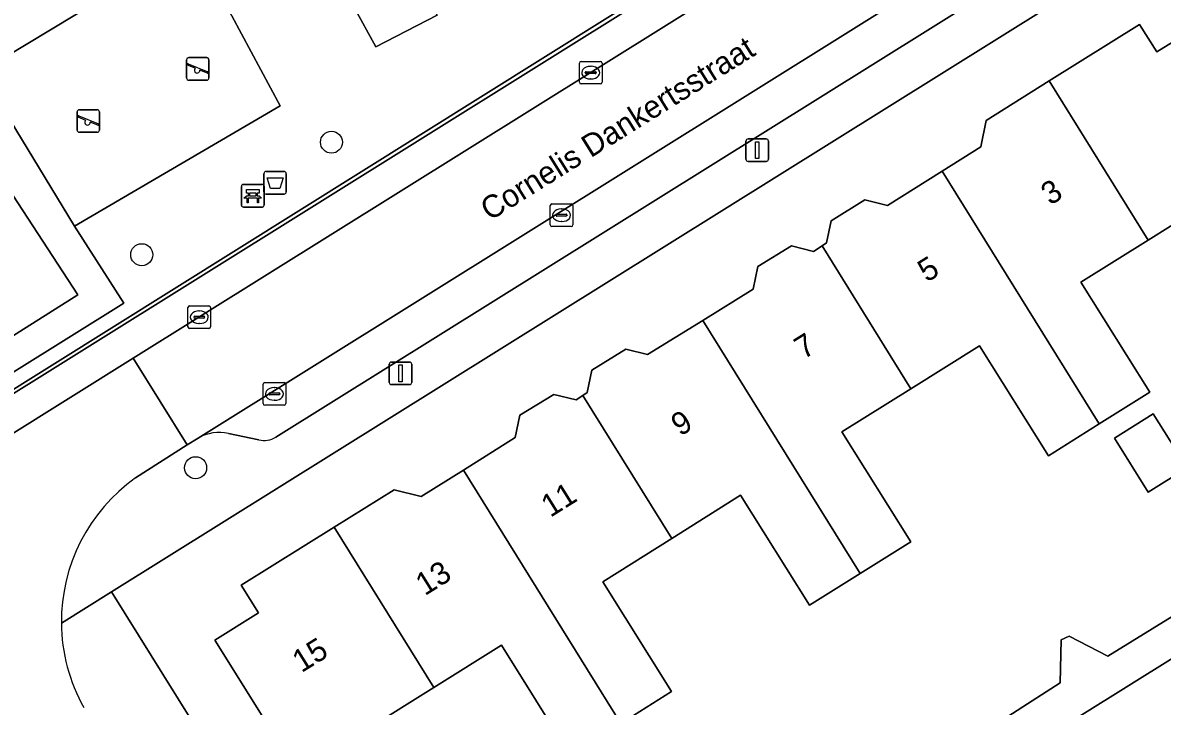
# Model space of a CAD drawing. Extents: x 159664 to 160323, y 385312 to 386115.
# Drawn here: x 159947.7 to 159998.2, y 385722.6 to 385752.9 of the extents above; entities that cross this region are included whole.
import ezdxf

# ---------------------------------------------------------------- set-up
doc = ezdxf.new("R2010")
doc.units = 0
for name, color, linetype in [('IMGEO_Afvalbak', 7, 'Continuous'), ('IMGEO_Bank', 7, 'Continuous'), ('IMGEO_Boom', 7, 'Continuous'), ('IMGEO_Erf', 7, 'Continuous'), ('IMGEO_Groenvoorziening', 7, 'Continuous'), ('IMGEO_Kolk', 7, 'Continuous'), ('IMGEO_Lichtmast', 7, 'Continuous'), ('IMGEO_Openbare_ruimte_label', 7, 'Continuous'), ('IMGEO_Pand', 7, 'Continuous'), ('IMGEO_Pand_nummerreeks', 7, 'Continuous'), ('IMGEO_Parkeervlak_open', 7, 'Continuous'), ('IMGEO_Rijbaan_lokaal_open', 7, 'Continuous'), ('IMGEO_Speelvoorziening', 7, 'Continuous'), ('IMGEO_Terreindeel_zand', 7, 'Continuous'), ('IMGEO_Voetpad_open', 7, 'Continuous')]:
    doc.layers.add(name, color=color, linetype=linetype)

msp = doc.modelspace()

# ---------------------------------------------------------------- linework, layer by layer
at = {"layer": 'IMGEO_Afvalbak'}
for p, q in [((159958.364, 385745.407), (159958.364, 385746.207)), ((159958.364, 385746.207), (159958.364, 385745.407)), ((159958.464, 385746.307), (159959.254, 385746.307)), ((159959.254, 385746.307), (159958.464, 385746.307)), ((159959.354, 385746.207), (159959.354, 385745.407)), ((159959.354, 385745.407), (159959.354, 385746.207)), ((159959.254, 385745.307), (159958.464, 385745.307)), ((159958.464, 385745.307), (159959.254, 385745.307))]:
    msp.add_line(p, q, dxfattribs=at)
msp.add_lwpolyline([(159958.507, 385746.021), (159959.211, 385746.021), (159959.062, 385745.551), (159958.656, 385745.551), (159958.507, 385746.021)], dxfattribs=at)
for centre, start, end in [((159958.464, 385746.207), 90, 180), ((159958.464, 385746.207), 90, 180), ((159959.254, 385746.207), 0, 90), ((159959.254, 385746.207), 360, 90), ((159958.464, 385745.407), 180, 270), ((159958.464, 385745.407), 180, 270), ((159959.254, 385745.407), 270, 0), ((159959.254, 385745.407), 270, 0)]:
    msp.add_arc(centre, 0.1, start, end, dxfattribs=at)
at = {"layer": 'IMGEO_Bank'}
for p, q in [((159957.369, 385744.807), (159957.369, 385745.648)), ((159957.369, 385745.648), (159957.369, 385744.807)), ((159957.444, 385745.732), (159958.285, 385745.732)), ((159958.285, 385745.732), (159957.444, 385745.732)), ((159958.369, 385745.657), (159958.369, 385744.816)), ((159958.369, 385744.816), (159958.369, 385745.657)), ((159958.066, 385745.13), (159957.673, 385745.13)), ((159957.678, 385745.238), (159957.678, 385745.344)), ((159957.722, 385745.344), (159957.722, 385745.238)), ((159958.01, 385745.35), (159957.728, 385745.35)), ((159957.728, 385745.232), (159958.01, 385745.232)), ((159958.016, 385745.238), (159958.016, 385745.344)), ((159958.06, 385745.344), (159958.06, 385745.238)), ((159958.294, 385744.732), (159957.453, 385744.732)), ((159957.453, 385744.732), (159958.294, 385744.732))]:
    msp.add_line(p, q, dxfattribs=at)
for points in [[(159957.672, 385745.35), (159957.586, 385745.35), (159957.586, 385745.511), (159958.149, 385745.511), (159958.149, 385745.35), (159958.066, 385745.35)], [(159957.616, 385745.13), (159957.474, 385745.13), (159957.586, 385745.232), (159957.672, 385745.232)], [(159957.666, 385745.123), (159957.666, 385744.916), (159957.623, 385744.916), (159957.623, 385745.123)], [(159958.066, 385745.232), (159958.149, 385745.232), (159958.261, 385745.13), (159958.122, 385745.13)], [(159958.116, 385745.123), (159958.116, 385744.916), (159958.072, 385744.916), (159958.072, 385745.123)]]:
    msp.add_lwpolyline(points, dxfattribs=at)
for centre, radius, start, end in [((159957.447, 385745.654), 0.0779, 92.4484, 184.2845), ((159957.447, 385745.654), 0.0779, 92.4484, 184.2845), ((159958.291, 385745.654), 0.0779, 2.4484, 94.2845), ((159958.291, 385745.654), 0.0779, 2.4484, 94.2845), ((159957.616, 385745.123), 0.00671, 2.8957, 87.1043), ((159957.673, 385745.123), 0.00671, 92.8957, 177.1043), ((159957.671, 385745.343), 0.00671, 2.8957, 87.1043), ((159957.671, 385745.239), 0.00671, 272.8957, 357.1043), ((159957.728, 385745.343), 0.00671, 92.8957, 177.1043), ((159957.728, 385745.239), 0.00671, 182.8957, 267.1043), ((159958.01, 385745.343), 0.00671, 2.8957, 87.1043), ((159958.01, 385745.239), 0.00671, 272.8957, 357.1043), ((159958.067, 385745.343), 0.00671, 92.8957, 177.1043), ((159958.067, 385745.239), 0.00671, 182.8957, 267.1043), ((159958.065, 385745.123), 0.00671, 2.8957, 87.1043), ((159958.122, 385745.123), 0.00671, 92.8957, 177.1043), ((159957.447, 385744.81), 0.0779, 182.4484, 274.2845), ((159957.447, 385744.81), 0.0779, 182.4484, 274.2845), ((159958.291, 385744.81), 0.0779, 272.4484, 4.2845), ((159958.291, 385744.81), 0.0779, 272.4484, 4.2845)]:
    msp.add_arc(centre, radius, start, end, dxfattribs=at)
at = {"layer": 'IMGEO_Boom'}
for centre in [(159961.357, 385747.606), (159952.952, 385742.617), (159955.333, 385733.176)]:
    msp.add_circle(centre, 0.489, dxfattribs=at)
at = {"layer": 'IMGEO_Erf'}
for points in [[(159986.726, 385719.207), (159993.646, 385723.647), (159993.694, 385725.546), (159994.042, 385725.708), (159995.763, 385724.83), (160008.621, 385732.76), (160006.853, 385735.634), (160009.543, 385737.289), (160011.326, 385734.424), (160014.433, 385736.365), (160000.701, 385758.339), (159951.602, 385727.673), (159966.312, 385704.084)], [(159961.684, 385716.749), (159956.182, 385725.538), (159958.121, 385726.751), (159957.359, 385727.973), (159961.482, 385730.544), (159964.14, 385732.201), (159965.332, 385731.906), (159967.207, 385733.077), (159969.502, 385734.512), (159969.709, 385735.508), (159971.205, 385736.431), (159972.192, 385736.189), (159972.492, 385736.386), (159972.691, 385736.517), (159972.897, 385737.499), (159974.394, 385738.426), (159975.363, 385738.194), (159977.814, 385739.709), (159980.04, 385741.086), (159980.253, 385742.093), (159981.742, 385743.011), (159982.718, 385742.763), (159983.094, 385743.007), (159983.298, 385743.139), (159983.493, 385744.113), (159984.996, 385745.051), (159985.991, 385744.798), (159988.411, 385746.32), (159990.129, 385747.401), (159990.362, 385748.569), (159993.156, 385750.317), (159997.166, 385752.825), (159997.929, 385751.604), (159999.897, 385752.825)], [(160000.514, 385745.125), (159997.54, 385743.263), (159994.564, 385741.399), (159997.616, 385736.526), (159995.371, 385735.121), (159993.124, 385733.713), (159990.072, 385738.586), (159987.026, 385736.679), (159983.978, 385734.77), (159987.03, 385729.897), (159984.785, 385728.491), (159982.538, 385727.084), (159979.487, 385731.957), (159976.432, 385730.045), (159973.376, 385728.13), (159976.428, 385723.257), (159974.183, 385721.852)], [(160006.272, 385721.822), (160007.544, 385722.615), (160007.434, 385722.792), (160006.471, 385724.337), (160005.198, 385723.544), (160002.824, 385727.355), (159992.523, 385720.936)], [(159971.936, 385720.444), (159968.884, 385725.317), (159965.893, 385723.445), (159962.9, 385721.57)]]:
    msp.add_lwpolyline(points, dxfattribs=at)
msp.add_lwpolyline([(159996.051, 385734.488), (159997.769, 385735.564), (159999.267, 385733.173), (159997.549, 385732.097)], close=True, dxfattribs=at)
at = {"layer": 'IMGEO_Groenvoorziening'}
for points in [[(159964.674, 385816.154), (159964.662, 385816.146), (159915.717, 385785.521), (159915.048, 385785.102), (159909.031, 385781.344), (159908.899, 385778.308), (159910.953, 385779.54), (159909.705, 385781.51), (159964.547, 385815.857), (159975.15, 385798.647), (159995.344, 385766.743), (159938.039, 385730.88), (159933.655, 385728.136), (159933.737, 385727.999), (159940.323, 385732.142), (159995.631, 385766.698)], [(159962.159, 385760.471), (159966.036, 385753.232), (159963.315, 385751.828), (159959.365, 385759.047)]]:
    msp.add_lwpolyline(points, close=True, dxfattribs=at)
for points in [[(159938.039, 385730.88), (159995.344, 385766.743), (159975.15, 385798.647)], [(159996.196, 385765.779), (159995.631, 385766.698), (159940.323, 385732.142), (159941.158, 385730.896), (159952.576, 385738.028), (159993.896, 385763.849)], [(159945.799, 385750.719), (159955.225, 385756.405), (159959.078, 385749.211), (159949.972, 385743.889), (159952.155, 385740.478), (159942.271, 385734.319)]]:
    msp.add_lwpolyline(points, dxfattribs=at)
at = {"layer": 'IMGEO_Kolk'}
for p, q in [((159972.344, 385750.261), (159972.344, 385751.113)), ((159972.419, 385751.187), (159973.271, 385751.187)), ((159972.832, 385750.967), (159972.857, 385750.967)), ((159973.345, 385751.113), (159973.345, 385750.261)), ((159972.603, 385750.681), (159972.603, 385750.693)), ((159973.041, 385750.644), (159972.643, 385750.644)), ((159972.646, 385750.73), (159973.044, 385750.73)), ((159973.087, 385750.693), (159973.087, 385750.681)), ((159973.271, 385750.187), (159972.419, 385750.187)), ((159972.855, 385750.407), (159972.83, 385750.407)), ((159971.05, 385743.943), (159971.05, 385744.795)), ((159971.125, 385744.869), (159971.977, 385744.869)), ((159971.352, 385744.412), (159971.75, 385744.412)), ((159971.538, 385744.649), (159971.563, 385744.649)), ((159972.051, 385744.795), (159972.051, 385743.943)), ((159971.309, 385744.363), (159971.309, 385744.375)), ((159971.747, 385744.326), (159971.349, 385744.326)), ((159971.561, 385744.089), (159971.536, 385744.089)), ((159971.793, 385744.375), (159971.793, 385744.363)), ((159971.977, 385743.869), (159971.125, 385743.869)), ((159954.996, 385739.424), (159954.996, 385740.276)), ((159955.071, 385740.35), (159955.923, 385740.35)), ((159955.298, 385739.893), (159955.696, 385739.893)), ((159955.484, 385740.13), (159955.509, 385740.13)), ((159955.997, 385740.276), (159955.997, 385739.424)), ((159955.255, 385739.844), (159955.255, 385739.856)), ((159955.693, 385739.807), (159955.295, 385739.807)), ((159955.507, 385739.57), (159955.482, 385739.57)), ((159955.739, 385739.856), (159955.739, 385739.844)), ((159955.923, 385739.35), (159955.071, 385739.35)), ((159958.327, 385736.025), (159958.327, 385736.877)), ((159958.402, 385736.951), (159959.254, 385736.951)), ((159959.328, 385736.877), (159959.328, 385736.025)), ((159958.586, 385736.445), (159958.586, 385736.457)), ((159959.024, 385736.408), (159958.626, 385736.408)), ((159958.629, 385736.494), (159959.027, 385736.494)), ((159958.815, 385736.731), (159958.84, 385736.731)), ((159959.07, 385736.457), (159959.07, 385736.445)), ((159959.254, 385735.951), (159958.402, 385735.951)), ((159958.838, 385736.171), (159958.813, 385736.171))]:
    msp.add_line(p, q, dxfattribs=at)
for points in [[(159972.344, 385750.261), (159972.344, 385751.113)], [(159972.419, 385751.187), (159973.271, 385751.187)], [(159973.345, 385751.113), (159973.345, 385750.261)], [(159973.271, 385750.187), (159972.419, 385750.187)], [(159971.05, 385743.943), (159971.05, 385744.795)], [(159971.125, 385744.869), (159971.977, 385744.869)], [(159972.051, 385744.795), (159972.051, 385743.943)], [(159971.977, 385743.869), (159971.125, 385743.869)], [(159954.996, 385739.424), (159954.996, 385740.276)], [(159955.071, 385740.35), (159955.923, 385740.35)], [(159955.997, 385740.276), (159955.997, 385739.424)], [(159955.923, 385739.35), (159955.071, 385739.35)], [(159958.327, 385736.025), (159958.327, 385736.877)], [(159958.402, 385736.951), (159959.254, 385736.951)], [(159959.328, 385736.877), (159959.328, 385736.025)], [(159959.254, 385735.951), (159958.402, 385735.951)]]:
    msp.add_lwpolyline(points, dxfattribs=at)
for centre, radius, start, end in [((159972.421, 385751.111), 0.0765, 91.552, 178.448), ((159972.421, 385751.111), 0.0765, 91.552, 178.448), ((159973.269, 385751.111), 0.0765, 1.552, 88.448), ((159973.269, 385751.111), 0.0765, 1.552, 88.448), ((159972.643, 385750.69), 0.0403, 85.8775, 175.7526), ((159972.64, 385750.68), 0.0366, 178.938, 274.7102), ((159973.044, 385750.687), 0.043, 264.8664, 352.4533), ((159973.048, 385750.692), 0.0386, 1.7309, 96.639), ((159972.421, 385750.263), 0.0765, 181.552, 268.448), ((159972.421, 385750.263), 0.0765, 181.552, 268.448), ((159973.269, 385750.263), 0.0765, 271.552, 358.448), ((159973.269, 385750.263), 0.0765, 271.552, 358.448), ((159971.127, 385744.793), 0.0765, 91.552, 178.448), ((159971.127, 385744.793), 0.0765, 91.552, 178.448), ((159971.349, 385744.372), 0.0403, 85.8775, 175.7526), ((159971.754, 385744.374), 0.0386, 1.7309, 96.639), ((159971.975, 385744.793), 0.0765, 1.552, 88.448), ((159971.975, 385744.793), 0.0765, 1.552, 88.448), ((159971.127, 385743.945), 0.0765, 181.552, 268.448), ((159971.127, 385743.945), 0.0765, 181.552, 268.448), ((159971.346, 385744.362), 0.0366, 178.938, 274.7102), ((159971.75, 385744.369), 0.043, 264.8664, 352.4533), ((159971.975, 385743.945), 0.0765, 271.552, 358.448), ((159971.975, 385743.945), 0.0765, 271.552, 358.448), ((159955.073, 385740.274), 0.0765, 91.552, 178.448), ((159955.073, 385740.274), 0.0765, 91.552, 178.448), ((159955.295, 385739.853), 0.0403, 85.8775, 175.7526), ((159955.7, 385739.855), 0.0386, 1.7309, 96.639), ((159955.921, 385740.274), 0.0765, 1.552, 88.448), ((159955.921, 385740.274), 0.0765, 1.552, 88.448), ((159955.073, 385739.426), 0.0765, 181.552, 268.448), ((159955.073, 385739.426), 0.0765, 181.552, 268.448), ((159955.292, 385739.843), 0.0366, 178.938, 274.7102), ((159955.696, 385739.85), 0.043, 264.8664, 352.4533), ((159955.921, 385739.426), 0.0765, 271.552, 358.448), ((159955.921, 385739.426), 0.0765, 271.552, 358.448), ((159958.404, 385736.875), 0.0765, 91.552, 178.448), ((159958.404, 385736.875), 0.0765, 91.552, 178.448), ((159959.252, 385736.875), 0.0765, 1.552, 88.448), ((159959.252, 385736.875), 0.0765, 1.552, 88.448), ((159958.626, 385736.454), 0.0403, 85.8775, 175.7526), ((159958.623, 385736.444), 0.0366, 178.938, 274.7102), ((159959.027, 385736.451), 0.043, 264.8664, 352.4533), ((159959.031, 385736.456), 0.0386, 1.7309, 96.639), ((159958.404, 385736.027), 0.0765, 181.552, 268.448), ((159958.404, 385736.027), 0.0765, 181.552, 268.448), ((159959.252, 385736.027), 0.0765, 271.552, 358.448), ((159959.252, 385736.027), 0.0765, 271.552, 358.448)]:
    msp.add_arc(centre, radius, start, end, dxfattribs=at)
for centre, major_axis, ratio, start_param, end_param in [((159972.831, 385750.687), (-0.387, 0.002), 0.722429, 4.712389, 7.853982), ((159972.856, 385750.687), (-0.39, 0.002), 0.717154, 1.570796, 4.712389), ((159971.537, 385744.369), (-0.387, 0.002), 0.722429, 4.712389, 7.853982), ((159971.562, 385744.369), (-0.39, 0.002), 0.717154, 1.570796, 4.712389), ((159955.483, 385739.85), (-0.387, 0.002), 0.722429, 4.712389, 7.853982), ((159955.508, 385739.85), (-0.39, 0.002), 0.717154, 1.570796, 4.712389), ((159958.814, 385736.451), (-0.387, 0.002), 0.722429, 4.712389, 7.853982), ((159958.839, 385736.451), (-0.39, 0.002), 0.717154, 1.570796, 4.712389)]:
    msp.add_ellipse(centre, major_axis=major_axis, ratio=ratio, start_param=start_param, end_param=end_param, dxfattribs=at)
at = {"layer": 'IMGEO_Lichtmast'}
for p, q in [((159979.724, 385746.853), (159979.724, 385747.653)), ((159979.724, 385747.653), (159979.724, 385746.853)), ((159979.824, 385747.753), (159980.614, 385747.753)), ((159980.614, 385747.753), (159979.824, 385747.753)), ((159980.714, 385747.653), (159980.714, 385746.853)), ((159980.714, 385746.853), (159980.714, 385747.653)), ((159980.614, 385746.753), (159979.824, 385746.753)), ((159979.824, 385746.753), (159980.614, 385746.753)), ((159964.02, 385737.862), (159964.81, 385737.862)), ((159964.81, 385737.862), (159964.02, 385737.862)), ((159963.92, 385736.962), (159963.92, 385737.762)), ((159963.92, 385737.762), (159963.92, 385736.962)), ((159964.91, 385737.762), (159964.91, 385736.962)), ((159964.91, 385736.962), (159964.91, 385737.762)), ((159964.81, 385736.862), (159964.02, 385736.862)), ((159964.02, 385736.862), (159964.81, 385736.862))]:
    msp.add_line(p, q, dxfattribs=at)
for points in [[(159980.144, 385747.628), (159980.294, 385747.628), (159980.294, 385746.878), (159980.144, 385746.878), (159980.144, 385747.628)], [(159964.34, 385737.737), (159964.49, 385737.737), (159964.49, 385736.987), (159964.34, 385736.987), (159964.34, 385737.737)]]:
    msp.add_lwpolyline(points, dxfattribs=at)
for centre, start, end in [((159979.824, 385747.653), 90, 180), ((159979.824, 385747.653), 90, 180), ((159980.614, 385747.653), 0, 90), ((159980.614, 385747.653), 360, 90), ((159979.824, 385746.853), 180, 270), ((159979.824, 385746.853), 180, 270), ((159980.614, 385746.853), 270, 0), ((159980.614, 385746.853), 270, 0), ((159964.02, 385737.762), 90, 180), ((159964.02, 385737.762), 90, 180), ((159964.81, 385737.762), 0, 90), ((159964.81, 385737.762), 360, 90), ((159964.02, 385736.962), 180, 270), ((159964.02, 385736.962), 180, 270), ((159964.81, 385736.962), 270, 0), ((159964.81, 385736.962), 270, 0)]:
    msp.add_arc(centre, 0.1, start, end, dxfattribs=at)
at = {"layer": 'IMGEO_Pand'}
for points in [[(159997.54, 385743.263), (160000.514, 385745.125), (160002.329, 385742.227), (160005.348, 385744.006), (159999.897, 385752.825), (159997.929, 385751.604), (159997.166, 385752.825), (159993.156, 385750.317)], [(159995.371, 385735.121), (159997.616, 385736.526), (159994.564, 385741.399), (159997.54, 385743.263), (159993.156, 385750.317), (159990.362, 385748.569), (159990.129, 385747.401), (159988.411, 385746.32)], [(159946.801, 385745.931), (159939.452, 385741.359), (159942.678, 385736.138), (159950.11, 385740.844)], [(159987.026, 385736.679), (159990.072, 385738.586), (159993.124, 385733.713), (159995.371, 385735.121), (159988.411, 385746.32), (159985.991, 385744.798), (159984.996, 385745.051), (159983.493, 385744.113), (159983.298, 385743.139), (159983.094, 385743.007)], [(159984.785, 385728.491), (159987.03, 385729.897), (159983.978, 385734.77), (159987.026, 385736.679), (159983.094, 385743.007), (159982.718, 385742.763), (159981.742, 385743.011), (159980.253, 385742.093), (159980.04, 385741.086), (159977.814, 385739.709)], [(159977.814, 385739.709), (159975.363, 385738.194), (159974.394, 385738.426), (159972.897, 385737.499), (159972.691, 385736.517), (159972.492, 385736.386), (159976.432, 385730.045), (159979.487, 385731.957), (159982.538, 385727.084), (159984.785, 385728.491)], [(159972.492, 385736.386), (159972.192, 385736.189), (159971.205, 385736.431), (159969.709, 385735.508), (159969.502, 385734.512), (159967.207, 385733.077), (159974.183, 385721.852), (159976.428, 385723.257), (159973.376, 385728.13), (159976.432, 385730.045)], [(159996.051, 385734.488), (159997.549, 385732.097), (159999.267, 385733.173), (159997.769, 385735.564)], [(159965.893, 385723.445), (159968.884, 385725.317), (159971.936, 385720.444), (159974.183, 385721.852), (159967.207, 385733.077), (159965.332, 385731.906), (159964.14, 385732.201), (159961.482, 385730.544)], [(159961.482, 385730.544), (159957.359, 385727.973), (159958.121, 385726.751), (159956.182, 385725.538), (159961.684, 385716.749), (159964.726, 385718.655), (159962.9, 385721.57), (159965.893, 385723.445)]]:
    msp.add_lwpolyline(points, close=True, dxfattribs=at)
at = {"layer": 'IMGEO_Parkeervlak_open'}
for points in [[(159994.329, 385758.791), (159955.446, 385734.494)], [(159958.886, 385734.533), (159992.656, 385755.633)], [(159956.794, 385734.69), (159958.141, 385734.416)]]:
    msp.add_lwpolyline(points, dxfattribs=at)
for centre, radius, start, end in [((159956.373, 385732.852), 1.886, 77.1026, 119.4431), ((159958.386, 385735.286), 0.903, 254.2559, 303.5945)]:
    msp.add_arc(centre, radius, start, end, dxfattribs=at)
at = {"layer": 'IMGEO_Rijbaan_lokaal_open'}
msp.add_lwpolyline([(159996.252, 385760.008), (159993.896, 385763.849), (159952.576, 385738.028), (159954.961, 385734.193), (159955.446, 385734.494), (159994.329, 385758.791)], close=True, dxfattribs=at)
msp.add_lwpolyline([(159952.673, 385732.726), (159954.961, 385734.193), (159952.576, 385738.028), (159941.158, 385730.896), (159931.727, 385725.005), (159934.102, 385721.187), (159935.571, 385722.098)], dxfattribs=at)
for centre, radius, start, end in [((159957.193, 385726.364), 7.804, 125.3909, 180.5283), ((159957.184, 385726.364), 7.796, 180.5316, 209.2855)]:
    msp.add_arc(centre, radius, start, end, dxfattribs=at)
at = {"layer": 'IMGEO_Speelvoorziening'}
for p, q in [((159954.938, 385750.452), (159954.938, 385751.252)), ((159954.938, 385751.252), (159954.938, 385750.452)), ((159955.321, 385750.88), (159954.982, 385751.017)), ((159955.007, 385751.077), (159955.883, 385750.724)), ((159955.038, 385751.352), (159955.828, 385751.352)), ((159955.828, 385751.352), (159955.038, 385751.352)), ((159955.928, 385751.252), (159955.928, 385750.452)), ((159955.928, 385750.452), (159955.928, 385751.252)), ((159955.859, 385750.664), (159955.519, 385750.801)), ((159955.828, 385750.352), (159955.038, 385750.352)), ((159955.038, 385750.352), (159955.828, 385750.352)), ((159950.186, 385749.045), (159950.976, 385749.045)), ((159950.976, 385749.045), (159950.186, 385749.045)), ((159950.086, 385748.145), (159950.086, 385748.945)), ((159950.086, 385748.945), (159950.086, 385748.145)), ((159950.469, 385748.573), (159950.13, 385748.71)), ((159950.155, 385748.77), (159951.031, 385748.417)), ((159951.007, 385748.357), (159950.667, 385748.494)), ((159951.076, 385748.945), (159951.076, 385748.145)), ((159951.076, 385748.145), (159951.076, 385748.945)), ((159950.976, 385748.045), (159950.186, 385748.045)), ((159950.186, 385748.045), (159950.976, 385748.045))]:
    msp.add_line(p, q, dxfattribs=at)
for centre, radius, start, end in [((159955.038, 385751.252), 0.1, 90, 180), ((159955.038, 385751.252), 0.1, 90, 180), ((159954.995, 385751.047), 0.0327, 68.078, 248.078), ((159955.828, 385751.252), 0.1, 0, 90), ((159955.828, 385751.252), 0.1, 360, 90), ((159955.4, 385750.79), 0.12, 130.9928, 5.1632), ((159955.871, 385750.694), 0.0327, 248.078, 68.078), ((159955.038, 385750.452), 0.1, 180, 270), ((159955.038, 385750.452), 0.1, 180, 270), ((159955.828, 385750.452), 0.1, 270, 0), ((159955.828, 385750.452), 0.1, 270, 0), ((159950.186, 385748.945), 0.1, 90, 180), ((159950.186, 385748.945), 0.1, 90, 180), ((159950.976, 385748.945), 0.1, 0, 90), ((159950.976, 385748.945), 0.1, 360, 90), ((159950.143, 385748.74), 0.0327, 68.078, 248.078), ((159950.548, 385748.483), 0.12, 130.9928, 5.1632), ((159950.186, 385748.145), 0.1, 180, 270), ((159950.186, 385748.145), 0.1, 180, 270), ((159950.976, 385748.145), 0.1, 270, 0), ((159950.976, 385748.145), 0.1, 270, 0), ((159951.019, 385748.387), 0.0327, 248.078, 68.078)]:
    msp.add_arc(centre, radius, start, end, dxfattribs=at)
at = {"layer": 'IMGEO_Terreindeel_zand'}
for points in [[(159963.315, 385751.828), (159966.036, 385753.232), (159962.159, 385760.471), (159959.365, 385759.047)], [(159945.799, 385750.719), (159949.972, 385743.889), (159959.078, 385749.211), (159955.225, 385756.405)]]:
    msp.add_lwpolyline(points, close=True, dxfattribs=at)
at = {"layer": 'IMGEO_Voetpad_open'}
for points in [[(159949.389, 385726.292), (159951.602, 385727.673), (160000.701, 385758.339)], [(159992.656, 385755.633), (159958.886, 385734.533)], [(159992.523, 385720.936), (160002.824, 385727.355), (160012.866, 385733.612), (160015.23, 385735.089), (160014.433, 385736.365), (160011.326, 385734.424), (160008.621, 385732.76), (159995.763, 385724.83), (159994.042, 385725.708), (159993.694, 385725.546), (159993.646, 385723.647), (159986.726, 385719.207)], [(159955.446, 385734.494), (159954.961, 385734.193), (159952.673, 385732.726)], [(159958.141, 385734.416), (159956.794, 385734.69)], [(159951.602, 385727.673), (159949.389, 385726.292)], [(160028.969, 385598.514), (160031.258, 385599.938), (160017.449, 385622.082), (160015.328, 385625.483), (159968.406, 385700.726), (159966.312, 385704.084), (159951.602, 385727.673)]]:
    msp.add_lwpolyline(points, dxfattribs=at)
for points in [[(159952.155, 385740.478), (159949.972, 385743.889), (159945.799, 385750.719), (159945.381, 385751.383), (159935.42, 385745.233), (159937.481, 385741.9), (159935.542, 385740.668), (159935.567, 385740.576), (159932.08, 385738.352), (159931.906, 385738.317), (159928.903, 385736.377), (159933.623, 385728.192), (159933.655, 385728.136), (159938.039, 385730.88), (159936.758, 385739.975), (159938.056, 385740.887), (159942.271, 385734.319)], [(159939.452, 385741.359), (159946.801, 385745.931), (159950.11, 385740.844), (159942.678, 385736.138)]]:
    msp.add_lwpolyline(points, close=True, dxfattribs=at)
for centre, radius, start, end in [((159956.373, 385732.852), 1.886, 77.1026, 119.4431), ((159958.386, 385735.286), 0.903, 254.2559, 303.5945), ((159957.193, 385726.364), 7.804, 125.3909, 180.5283), ((159957.184, 385726.364), 7.796, 180.5316, 209.2855)]:
    msp.add_arc(centre, radius, start, end, dxfattribs=at)

# ---------------------------------------------------------------- texts
at = {"layer": 'IMGEO_Openbare_ruimte_label'}
msp.add_text('Cornelis Dankertsstraat', height=1, rotation=32.0054, dxfattribs=at).set_placement((159968.368, 385744.094))
at = {"layer": 'IMGEO_Pand_nummerreeks'}
for s, p in [('3', (159993.204, 385744.782)), ('5', (159987.74, 385741.371)), ('7', (159982.275, 385737.96)), ('9', (159976.811, 385734.549)), ('11', (159971.054, 385730.955)), ('13', (159965.493, 385727.483)), ('15', (159960.028, 385724.072))]:
    msp.add_text(s, height=1, rotation=31.9723, dxfattribs=at).set_placement(p)

doc.saveas('drawing.dxf')
